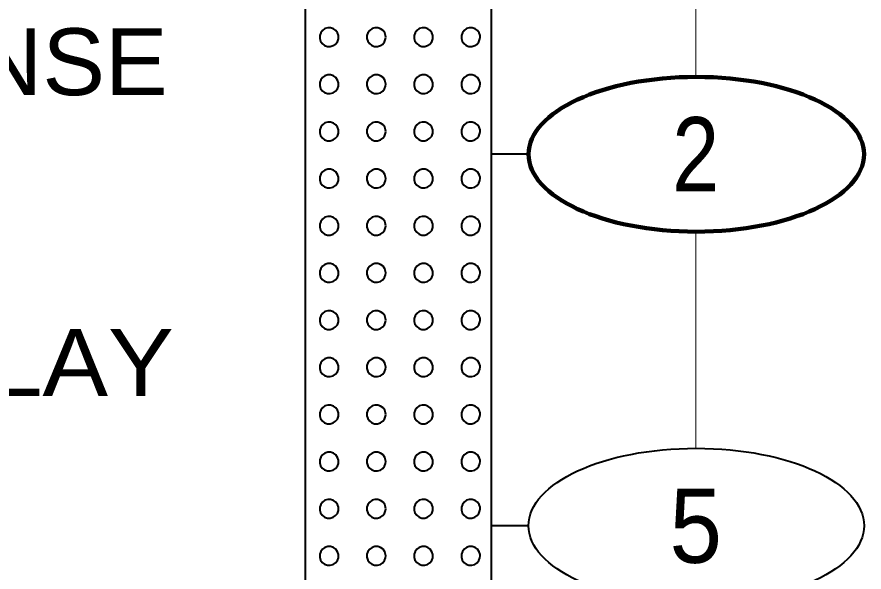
# Model space of a CAD drawing. Extents: x -582 to 653, y -817 to -3.
# Drawn here: x -174.9 to -163.5, y -225.02 to -217.54 of the extents above; entities that cross this region are included whole.
import ezdxf
from ezdxf.enums import TextEntityAlignment as Align

# ---------------------------------------------------------------- set-up
doc = ezdxf.new("R2010")
doc.units = 0
doc.header["$LTSCALE"] = 0.4
doc.layers.add('27', color=7, linetype='Continuous', lineweight=40)
doc.layers.add('7', color=7, linetype='Continuous', lineweight=13)
doc.layers.add('29', color=7, linetype='Continuous')

msp = doc.modelspace()

# ---------------------------------------------------------------- linework, layer by layer
at = {"layer": '27'}
for p, q in [((-168.0156, -219.3929), (-168.5156, -219.3929)), ((-168.0156, -224.3929), (-168.5156, -224.3929))]:
    msp.add_line(p, q, dxfattribs=at)
for points in [[(-171.0156, -215.5929), (-168.5156, -215.5929), (-168.5156, -226.0929), (-171.0156, -226.0929)], [(-170.571, -217.8154), (-170.5726, -217.7957), (-170.5847, -217.758), (-170.6079, -217.7259), (-170.6397, -217.7025), (-170.6773, -217.69), (-170.7168, -217.6897), (-170.7546, -217.7015), (-170.7868, -217.7244), (-170.8105, -217.756), (-170.8233, -217.7935), (-170.824, -217.833), (-170.8125, -217.8709), (-170.79, -217.9033), (-170.7585, -217.9273), (-170.7212, -217.9404), (-170.6817, -217.9415), (-170.6437, -217.9303), (-170.611, -217.908), (-170.5868, -217.8768), (-170.5733, -217.8396)], [(-169.936, -217.8154), (-169.9376, -217.7957), (-169.9497, -217.758), (-169.9729, -217.7259), (-170.0047, -217.7025), (-170.0423, -217.69), (-170.0818, -217.6897), (-170.1196, -217.7015), (-170.1518, -217.7244), (-170.1755, -217.756), (-170.1883, -217.7935), (-170.189, -217.833), (-170.1775, -217.8709), (-170.155, -217.9033), (-170.1235, -217.9273), (-170.0862, -217.9404), (-170.0467, -217.9415), (-170.0087, -217.9303), (-169.976, -217.908), (-169.9518, -217.8768), (-169.9383, -217.8396)], [(-169.301, -217.8154), (-169.3026, -217.7957), (-169.3147, -217.758), (-169.3379, -217.7259), (-169.3697, -217.7025), (-169.4073, -217.69), (-169.4468, -217.6897), (-169.4846, -217.7015), (-169.5168, -217.7244), (-169.5405, -217.756), (-169.5533, -217.7935), (-169.554, -217.833), (-169.5425, -217.8709), (-169.52, -217.9033), (-169.4885, -217.9273), (-169.4512, -217.9404), (-169.4117, -217.9415), (-169.3737, -217.9303), (-169.341, -217.908), (-169.3168, -217.8768), (-169.3033, -217.8396)], [(-168.666, -217.8154), (-168.6676, -217.7957), (-168.6797, -217.758), (-168.7029, -217.7259), (-168.7347, -217.7025), (-168.7723, -217.69), (-168.8118, -217.6897), (-168.8496, -217.7015), (-168.8818, -217.7244), (-168.9055, -217.756), (-168.9183, -217.7935), (-168.919, -217.833), (-168.9075, -217.8709), (-168.885, -217.9033), (-168.8535, -217.9273), (-168.8162, -217.9404), (-168.7767, -217.9415), (-168.7387, -217.9303), (-168.706, -217.908), (-168.6818, -217.8768), (-168.6683, -217.8396)], [(-170.571, -218.4504), (-170.5726, -218.4307), (-170.5847, -218.393), (-170.6079, -218.3609), (-170.6397, -218.3375), (-170.6773, -218.325), (-170.7168, -218.3247), (-170.7546, -218.3365), (-170.7868, -218.3594), (-170.8105, -218.391), (-170.8233, -218.4285), (-170.824, -218.468), (-170.8125, -218.5059), (-170.79, -218.5383), (-170.7585, -218.5623), (-170.7212, -218.5754), (-170.6817, -218.5765), (-170.6437, -218.5653), (-170.611, -218.543), (-170.5868, -218.5118), (-170.5733, -218.4746)], [(-169.936, -218.4504), (-169.9376, -218.4307), (-169.9497, -218.393), (-169.9729, -218.3609), (-170.0047, -218.3375), (-170.0423, -218.325), (-170.0818, -218.3247), (-170.1196, -218.3365), (-170.1518, -218.3594), (-170.1755, -218.391), (-170.1883, -218.4285), (-170.189, -218.468), (-170.1775, -218.5059), (-170.155, -218.5383), (-170.1235, -218.5623), (-170.0862, -218.5754), (-170.0467, -218.5765), (-170.0087, -218.5653), (-169.976, -218.543), (-169.9518, -218.5118), (-169.9383, -218.4746)], [(-169.301, -218.4504), (-169.3026, -218.4307), (-169.3147, -218.393), (-169.3379, -218.3609), (-169.3697, -218.3375), (-169.4073, -218.325), (-169.4468, -218.3247), (-169.4846, -218.3365), (-169.5168, -218.3594), (-169.5405, -218.391), (-169.5533, -218.4285), (-169.554, -218.468), (-169.5425, -218.5059), (-169.52, -218.5383), (-169.4885, -218.5623), (-169.4512, -218.5754), (-169.4117, -218.5765), (-169.3737, -218.5653), (-169.341, -218.543), (-169.3168, -218.5118), (-169.3033, -218.4746)], [(-168.666, -218.4504), (-168.6676, -218.4307), (-168.6797, -218.393), (-168.7029, -218.3609), (-168.7347, -218.3375), (-168.7723, -218.325), (-168.8118, -218.3247), (-168.8496, -218.3365), (-168.8818, -218.3594), (-168.9055, -218.391), (-168.9183, -218.4285), (-168.919, -218.468), (-168.9075, -218.5059), (-168.885, -218.5383), (-168.8535, -218.5623), (-168.8162, -218.5754), (-168.7767, -218.5765), (-168.7387, -218.5653), (-168.706, -218.543), (-168.6818, -218.5118), (-168.6683, -218.4746)], [(-170.571, -219.0854), (-170.5726, -219.0657), (-170.5847, -219.028), (-170.6079, -218.9959), (-170.6397, -218.9725), (-170.6773, -218.96), (-170.7168, -218.9597), (-170.7546, -218.9715), (-170.7868, -218.9944), (-170.8105, -219.026), (-170.8233, -219.0635), (-170.824, -219.103), (-170.8125, -219.1409), (-170.79, -219.1733), (-170.7585, -219.1973), (-170.7212, -219.2104), (-170.6817, -219.2115), (-170.6437, -219.2003), (-170.611, -219.178), (-170.5868, -219.1468), (-170.5733, -219.1096)], [(-169.936, -219.0854), (-169.9376, -219.0657), (-169.9497, -219.028), (-169.9729, -218.9959), (-170.0047, -218.9725), (-170.0423, -218.96), (-170.0818, -218.9597), (-170.1196, -218.9715), (-170.1518, -218.9944), (-170.1755, -219.026), (-170.1883, -219.0635), (-170.189, -219.103), (-170.1775, -219.1409), (-170.155, -219.1733), (-170.1235, -219.1973), (-170.0862, -219.2104), (-170.0467, -219.2115), (-170.0087, -219.2003), (-169.976, -219.178), (-169.9518, -219.1468), (-169.9383, -219.1096)], [(-169.301, -219.0854), (-169.3026, -219.0657), (-169.3147, -219.028), (-169.3379, -218.9959), (-169.3697, -218.9725), (-169.4073, -218.96), (-169.4468, -218.9597), (-169.4846, -218.9715), (-169.5168, -218.9944), (-169.5405, -219.026), (-169.5533, -219.0635), (-169.554, -219.103), (-169.5425, -219.1409), (-169.52, -219.1733), (-169.4885, -219.1973), (-169.4512, -219.2104), (-169.4117, -219.2115), (-169.3737, -219.2003), (-169.341, -219.178), (-169.3168, -219.1468), (-169.3033, -219.1096)], [(-168.666, -219.0854), (-168.6676, -219.0657), (-168.6797, -219.028), (-168.7029, -218.9959), (-168.7347, -218.9725), (-168.7723, -218.96), (-168.8118, -218.9597), (-168.8496, -218.9715), (-168.8818, -218.9944), (-168.9055, -219.026), (-168.9183, -219.0635), (-168.919, -219.103), (-168.9075, -219.1409), (-168.885, -219.1733), (-168.8535, -219.1973), (-168.8162, -219.2104), (-168.7767, -219.2115), (-168.7387, -219.2003), (-168.706, -219.178), (-168.6818, -219.1468), (-168.6683, -219.1096)], [(-170.571, -219.7204), (-170.5726, -219.7007), (-170.5847, -219.663), (-170.6079, -219.6309), (-170.6397, -219.6075), (-170.6773, -219.595), (-170.7168, -219.5947), (-170.7546, -219.6065), (-170.7868, -219.6294), (-170.8105, -219.661), (-170.8233, -219.6985), (-170.824, -219.738), (-170.8125, -219.7759), (-170.79, -219.8083), (-170.7585, -219.8323), (-170.7212, -219.8454), (-170.6817, -219.8465), (-170.6437, -219.8353), (-170.611, -219.813), (-170.5868, -219.7818), (-170.5733, -219.7446)], [(-169.936, -219.7204), (-169.9376, -219.7007), (-169.9497, -219.663), (-169.9729, -219.6309), (-170.0047, -219.6075), (-170.0423, -219.595), (-170.0818, -219.5947), (-170.1196, -219.6065), (-170.1518, -219.6294), (-170.1755, -219.661), (-170.1883, -219.6985), (-170.189, -219.738), (-170.1775, -219.7759), (-170.155, -219.8083), (-170.1235, -219.8323), (-170.0862, -219.8454), (-170.0467, -219.8465), (-170.0087, -219.8353), (-169.976, -219.813), (-169.9518, -219.7818), (-169.9383, -219.7446)], [(-169.301, -219.7204), (-169.3026, -219.7007), (-169.3147, -219.663), (-169.3379, -219.6309), (-169.3697, -219.6075), (-169.4073, -219.595), (-169.4468, -219.5947), (-169.4846, -219.6065), (-169.5168, -219.6294), (-169.5405, -219.661), (-169.5533, -219.6985), (-169.554, -219.738), (-169.5425, -219.7759), (-169.52, -219.8083), (-169.4885, -219.8323), (-169.4512, -219.8454), (-169.4117, -219.8465), (-169.3737, -219.8353), (-169.341, -219.813), (-169.3168, -219.7818), (-169.3033, -219.7446)], [(-168.666, -219.7204), (-168.6676, -219.7007), (-168.6797, -219.663), (-168.7029, -219.6309), (-168.7347, -219.6075), (-168.7723, -219.595), (-168.8118, -219.5947), (-168.8496, -219.6065), (-168.8818, -219.6294), (-168.9055, -219.661), (-168.9183, -219.6985), (-168.919, -219.738), (-168.9075, -219.7759), (-168.885, -219.8083), (-168.8535, -219.8323), (-168.8162, -219.8454), (-168.7767, -219.8465), (-168.7387, -219.8353), (-168.706, -219.813), (-168.6818, -219.7818), (-168.6683, -219.7446)], [(-170.571, -220.3554), (-170.5726, -220.3357), (-170.5847, -220.298), (-170.6079, -220.2659), (-170.6397, -220.2425), (-170.6773, -220.23), (-170.7168, -220.2297), (-170.7546, -220.2415), (-170.7868, -220.2644), (-170.8105, -220.296), (-170.8233, -220.3335), (-170.824, -220.373), (-170.8125, -220.4109), (-170.79, -220.4433), (-170.7585, -220.4673), (-170.7212, -220.4804), (-170.6817, -220.4815), (-170.6437, -220.4703), (-170.611, -220.448), (-170.5868, -220.4168), (-170.5733, -220.3796)], [(-169.936, -220.3554), (-169.9376, -220.3357), (-169.9497, -220.298), (-169.9729, -220.2659), (-170.0047, -220.2425), (-170.0423, -220.23), (-170.0818, -220.2297), (-170.1196, -220.2415), (-170.1518, -220.2644), (-170.1755, -220.296), (-170.1883, -220.3335), (-170.189, -220.373), (-170.1775, -220.4109), (-170.155, -220.4433), (-170.1235, -220.4673), (-170.0862, -220.4804), (-170.0467, -220.4815), (-170.0087, -220.4703), (-169.976, -220.448), (-169.9518, -220.4168), (-169.9383, -220.3796)], [(-169.301, -220.3554), (-169.3026, -220.3357), (-169.3147, -220.298), (-169.3379, -220.2659), (-169.3697, -220.2425), (-169.4073, -220.23), (-169.4468, -220.2297), (-169.4846, -220.2415), (-169.5168, -220.2644), (-169.5405, -220.296), (-169.5533, -220.3335), (-169.554, -220.373), (-169.5425, -220.4109), (-169.52, -220.4433), (-169.4885, -220.4673), (-169.4512, -220.4804), (-169.4117, -220.4815), (-169.3737, -220.4703), (-169.341, -220.448), (-169.3168, -220.4168), (-169.3033, -220.3796)], [(-168.666, -220.3554), (-168.6676, -220.3357), (-168.6797, -220.298), (-168.7029, -220.2659), (-168.7347, -220.2425), (-168.7723, -220.23), (-168.8118, -220.2297), (-168.8496, -220.2415), (-168.8818, -220.2644), (-168.9055, -220.296), (-168.9183, -220.3335), (-168.919, -220.373), (-168.9075, -220.4109), (-168.885, -220.4433), (-168.8535, -220.4673), (-168.8162, -220.4804), (-168.7767, -220.4815), (-168.7387, -220.4703), (-168.706, -220.448), (-168.6818, -220.4168), (-168.6683, -220.3796)], [(-170.571, -220.9904), (-170.5726, -220.9707), (-170.5847, -220.933), (-170.6079, -220.9009), (-170.6397, -220.8775), (-170.6773, -220.865), (-170.7168, -220.8647), (-170.7546, -220.8765), (-170.7868, -220.8994), (-170.8105, -220.931), (-170.8233, -220.9685), (-170.824, -221.008), (-170.8125, -221.0459), (-170.79, -221.0783), (-170.7585, -221.1023), (-170.7212, -221.1154), (-170.6817, -221.1165), (-170.6437, -221.1053), (-170.611, -221.083), (-170.5868, -221.0518), (-170.5733, -221.0146)], [(-169.936, -220.9904), (-169.9376, -220.9707), (-169.9497, -220.933), (-169.9729, -220.9009), (-170.0047, -220.8775), (-170.0423, -220.865), (-170.0818, -220.8647), (-170.1196, -220.8765), (-170.1518, -220.8994), (-170.1755, -220.931), (-170.1883, -220.9685), (-170.189, -221.008), (-170.1775, -221.0459), (-170.155, -221.0783), (-170.1235, -221.1023), (-170.0862, -221.1154), (-170.0467, -221.1165), (-170.0087, -221.1053), (-169.976, -221.083), (-169.9518, -221.0518), (-169.9383, -221.0146)], [(-169.301, -220.9904), (-169.3026, -220.9707), (-169.3147, -220.933), (-169.3379, -220.9009), (-169.3697, -220.8775), (-169.4073, -220.865), (-169.4468, -220.8647), (-169.4846, -220.8765), (-169.5168, -220.8994), (-169.5405, -220.931), (-169.5533, -220.9685), (-169.554, -221.008), (-169.5425, -221.0459), (-169.52, -221.0783), (-169.4885, -221.1023), (-169.4512, -221.1154), (-169.4117, -221.1165), (-169.3737, -221.1053), (-169.341, -221.083), (-169.3168, -221.0518), (-169.3033, -221.0146)], [(-168.666, -220.9904), (-168.6676, -220.9707), (-168.6797, -220.933), (-168.7029, -220.9009), (-168.7347, -220.8775), (-168.7723, -220.865), (-168.8118, -220.8647), (-168.8496, -220.8765), (-168.8818, -220.8994), (-168.9055, -220.931), (-168.9183, -220.9685), (-168.919, -221.008), (-168.9075, -221.0459), (-168.885, -221.0783), (-168.8535, -221.1023), (-168.8162, -221.1154), (-168.7767, -221.1165), (-168.7387, -221.1053), (-168.706, -221.083), (-168.6818, -221.0518), (-168.6683, -221.0146)], [(-170.571, -221.6254), (-170.5726, -221.6057), (-170.5847, -221.568), (-170.6079, -221.5359), (-170.6397, -221.5125), (-170.6773, -221.5), (-170.7168, -221.4997), (-170.7546, -221.5115), (-170.7868, -221.5344), (-170.8105, -221.566), (-170.8233, -221.6035), (-170.824, -221.643), (-170.8125, -221.6809), (-170.79, -221.7133), (-170.7585, -221.7373), (-170.7212, -221.7504), (-170.6817, -221.7515), (-170.6437, -221.7403), (-170.611, -221.718), (-170.5868, -221.6868), (-170.5733, -221.6496)], [(-169.936, -221.6254), (-169.9376, -221.6057), (-169.9497, -221.568), (-169.9729, -221.5359), (-170.0047, -221.5125), (-170.0423, -221.5), (-170.0818, -221.4997), (-170.1196, -221.5115), (-170.1518, -221.5344), (-170.1755, -221.566), (-170.1883, -221.6035), (-170.189, -221.643), (-170.1775, -221.6809), (-170.155, -221.7133), (-170.1235, -221.7373), (-170.0862, -221.7504), (-170.0467, -221.7515), (-170.0087, -221.7403), (-169.976, -221.718), (-169.9518, -221.6868), (-169.9383, -221.6496)], [(-169.301, -221.6254), (-169.3026, -221.6057), (-169.3147, -221.568), (-169.3379, -221.5359), (-169.3697, -221.5125), (-169.4073, -221.5), (-169.4468, -221.4997), (-169.4846, -221.5115), (-169.5168, -221.5344), (-169.5405, -221.566), (-169.5533, -221.6035), (-169.554, -221.643), (-169.5425, -221.6809), (-169.52, -221.7133), (-169.4885, -221.7373), (-169.4512, -221.7504), (-169.4117, -221.7515), (-169.3737, -221.7403), (-169.341, -221.718), (-169.3168, -221.6868), (-169.3033, -221.6496)], [(-168.666, -221.6254), (-168.6676, -221.6057), (-168.6797, -221.568), (-168.7029, -221.5359), (-168.7347, -221.5125), (-168.7723, -221.5), (-168.8118, -221.4997), (-168.8496, -221.5115), (-168.8818, -221.5344), (-168.9055, -221.566), (-168.9183, -221.6035), (-168.919, -221.643), (-168.9075, -221.6809), (-168.885, -221.7133), (-168.8535, -221.7373), (-168.8162, -221.7504), (-168.7767, -221.7515), (-168.7387, -221.7403), (-168.706, -221.718), (-168.6818, -221.6868), (-168.6683, -221.6496)], [(-170.571, -222.2604), (-170.5726, -222.2407), (-170.5847, -222.203), (-170.6079, -222.1709), (-170.6397, -222.1475), (-170.6773, -222.135), (-170.7168, -222.1347), (-170.7546, -222.1465), (-170.7868, -222.1694), (-170.8105, -222.201), (-170.8233, -222.2385), (-170.824, -222.278), (-170.8125, -222.3159), (-170.79, -222.3483), (-170.7585, -222.3723), (-170.7212, -222.3854), (-170.6817, -222.3865), (-170.6437, -222.3753), (-170.611, -222.353), (-170.5868, -222.3218), (-170.5733, -222.2846)], [(-169.936, -222.2604), (-169.9376, -222.2407), (-169.9497, -222.203), (-169.9729, -222.1709), (-170.0047, -222.1475), (-170.0423, -222.135), (-170.0818, -222.1347), (-170.1196, -222.1465), (-170.1518, -222.1694), (-170.1755, -222.201), (-170.1883, -222.2385), (-170.189, -222.278), (-170.1775, -222.3159), (-170.155, -222.3483), (-170.1235, -222.3723), (-170.0862, -222.3854), (-170.0467, -222.3865), (-170.0087, -222.3753), (-169.976, -222.353), (-169.9518, -222.3218), (-169.9383, -222.2846)], [(-169.301, -222.2604), (-169.3026, -222.2407), (-169.3147, -222.203), (-169.3379, -222.1709), (-169.3697, -222.1475), (-169.4073, -222.135), (-169.4468, -222.1347), (-169.4846, -222.1465), (-169.5168, -222.1694), (-169.5405, -222.201), (-169.5533, -222.2385), (-169.554, -222.278), (-169.5425, -222.3159), (-169.52, -222.3483), (-169.4885, -222.3723), (-169.4512, -222.3854), (-169.4117, -222.3865), (-169.3737, -222.3753), (-169.341, -222.353), (-169.3168, -222.3218), (-169.3033, -222.2846)], [(-168.666, -222.2604), (-168.6676, -222.2407), (-168.6797, -222.203), (-168.7029, -222.1709), (-168.7347, -222.1475), (-168.7723, -222.135), (-168.8118, -222.1347), (-168.8496, -222.1465), (-168.8818, -222.1694), (-168.9055, -222.201), (-168.9183, -222.2385), (-168.919, -222.278), (-168.9075, -222.3159), (-168.885, -222.3483), (-168.8535, -222.3723), (-168.8162, -222.3854), (-168.7767, -222.3865), (-168.7387, -222.3753), (-168.706, -222.353), (-168.6818, -222.3218), (-168.6683, -222.2846)], [(-170.571, -222.8954), (-170.5726, -222.8757), (-170.5847, -222.838), (-170.6079, -222.8059), (-170.6397, -222.7825), (-170.6773, -222.77), (-170.7168, -222.7697), (-170.7546, -222.7815), (-170.7868, -222.8044), (-170.8105, -222.836), (-170.8233, -222.8735), (-170.824, -222.913), (-170.8125, -222.9509), (-170.79, -222.9833), (-170.7585, -223.0073), (-170.7212, -223.0204), (-170.6817, -223.0215), (-170.6437, -223.0103), (-170.611, -222.988), (-170.5868, -222.9568), (-170.5733, -222.9196)], [(-169.936, -222.8954), (-169.9376, -222.8757), (-169.9497, -222.838), (-169.9729, -222.8059), (-170.0047, -222.7825), (-170.0423, -222.77), (-170.0818, -222.7697), (-170.1196, -222.7815), (-170.1518, -222.8044), (-170.1755, -222.836), (-170.1883, -222.8735), (-170.189, -222.913), (-170.1775, -222.9509), (-170.155, -222.9833), (-170.1235, -223.0073), (-170.0862, -223.0204), (-170.0467, -223.0215), (-170.0087, -223.0103), (-169.976, -222.988), (-169.9518, -222.9568), (-169.9383, -222.9196)], [(-169.301, -222.8954), (-169.3026, -222.8757), (-169.3147, -222.838), (-169.3379, -222.8059), (-169.3697, -222.7825), (-169.4073, -222.77), (-169.4468, -222.7697), (-169.4846, -222.7815), (-169.5168, -222.8044), (-169.5405, -222.836), (-169.5533, -222.8735), (-169.554, -222.913), (-169.5425, -222.9509), (-169.52, -222.9833), (-169.4885, -223.0073), (-169.4512, -223.0204), (-169.4117, -223.0215), (-169.3737, -223.0103), (-169.341, -222.988), (-169.3168, -222.9568), (-169.3033, -222.9196)], [(-168.666, -222.8954), (-168.6676, -222.8757), (-168.6797, -222.838), (-168.7029, -222.8059), (-168.7347, -222.7825), (-168.7723, -222.77), (-168.8118, -222.7697), (-168.8496, -222.7815), (-168.8818, -222.8044), (-168.9055, -222.836), (-168.9183, -222.8735), (-168.919, -222.913), (-168.9075, -222.9509), (-168.885, -222.9833), (-168.8535, -223.0073), (-168.8162, -223.0204), (-168.7767, -223.0215), (-168.7387, -223.0103), (-168.706, -222.988), (-168.6818, -222.9568), (-168.6683, -222.9196)], [(-170.571, -223.5304), (-170.5726, -223.5107), (-170.5847, -223.473), (-170.6079, -223.4409), (-170.6397, -223.4175), (-170.6773, -223.405), (-170.7168, -223.4047), (-170.7546, -223.4165), (-170.7868, -223.4394), (-170.8105, -223.471), (-170.8233, -223.5085), (-170.824, -223.548), (-170.8125, -223.5859), (-170.79, -223.6183), (-170.7585, -223.6423), (-170.7212, -223.6554), (-170.6817, -223.6565), (-170.6437, -223.6453), (-170.611, -223.623), (-170.5868, -223.5918), (-170.5733, -223.5546)], [(-169.936, -223.5304), (-169.9376, -223.5107), (-169.9497, -223.473), (-169.9729, -223.4409), (-170.0047, -223.4175), (-170.0423, -223.405), (-170.0818, -223.4047), (-170.1196, -223.4165), (-170.1518, -223.4394), (-170.1755, -223.471), (-170.1883, -223.5085), (-170.189, -223.548), (-170.1775, -223.5859), (-170.155, -223.6183), (-170.1235, -223.6423), (-170.0862, -223.6554), (-170.0467, -223.6565), (-170.0087, -223.6453), (-169.976, -223.623), (-169.9518, -223.5918), (-169.9383, -223.5546)], [(-169.301, -223.5304), (-169.3026, -223.5107), (-169.3147, -223.473), (-169.3379, -223.4409), (-169.3697, -223.4175), (-169.4073, -223.405), (-169.4468, -223.4047), (-169.4846, -223.4165), (-169.5168, -223.4394), (-169.5405, -223.471), (-169.5533, -223.5085), (-169.554, -223.548), (-169.5425, -223.5859), (-169.52, -223.6183), (-169.4885, -223.6423), (-169.4512, -223.6554), (-169.4117, -223.6565), (-169.3737, -223.6453), (-169.341, -223.623), (-169.3168, -223.5918), (-169.3033, -223.5546)], [(-168.666, -223.5304), (-168.6676, -223.5107), (-168.6797, -223.473), (-168.7029, -223.4409), (-168.7347, -223.4175), (-168.7723, -223.405), (-168.8118, -223.4047), (-168.8496, -223.4165), (-168.8818, -223.4394), (-168.9055, -223.471), (-168.9183, -223.5085), (-168.919, -223.548), (-168.9075, -223.5859), (-168.885, -223.6183), (-168.8535, -223.6423), (-168.8162, -223.6554), (-168.7767, -223.6565), (-168.7387, -223.6453), (-168.706, -223.623), (-168.6818, -223.5918), (-168.6683, -223.5546)], [(-170.571, -224.1654), (-170.5726, -224.1457), (-170.5847, -224.108), (-170.6079, -224.0759), (-170.6397, -224.0525), (-170.6773, -224.04), (-170.7168, -224.0397), (-170.7546, -224.0515), (-170.7868, -224.0744), (-170.8105, -224.106), (-170.8233, -224.1435), (-170.824, -224.183), (-170.8125, -224.2209), (-170.79, -224.2533), (-170.7585, -224.2773), (-170.7212, -224.2904), (-170.6817, -224.2915), (-170.6437, -224.2803), (-170.611, -224.258), (-170.5868, -224.2268), (-170.5733, -224.1896)], [(-169.936, -224.1654), (-169.9376, -224.1457), (-169.9497, -224.108), (-169.9729, -224.0759), (-170.0047, -224.0525), (-170.0423, -224.04), (-170.0818, -224.0397), (-170.1196, -224.0515), (-170.1518, -224.0744), (-170.1755, -224.106), (-170.1883, -224.1435), (-170.189, -224.183), (-170.1775, -224.2209), (-170.155, -224.2533), (-170.1235, -224.2773), (-170.0862, -224.2904), (-170.0467, -224.2915), (-170.0087, -224.2803), (-169.976, -224.258), (-169.9518, -224.2268), (-169.9383, -224.1896)], [(-169.301, -224.1654), (-169.3026, -224.1457), (-169.3147, -224.108), (-169.3379, -224.0759), (-169.3697, -224.0525), (-169.4073, -224.04), (-169.4468, -224.0397), (-169.4846, -224.0515), (-169.5168, -224.0744), (-169.5405, -224.106), (-169.5533, -224.1435), (-169.554, -224.183), (-169.5425, -224.2209), (-169.52, -224.2533), (-169.4885, -224.2773), (-169.4512, -224.2904), (-169.4117, -224.2915), (-169.3737, -224.2803), (-169.341, -224.258), (-169.3168, -224.2268), (-169.3033, -224.1896)], [(-168.666, -224.1654), (-168.6676, -224.1457), (-168.6797, -224.108), (-168.7029, -224.0759), (-168.7347, -224.0525), (-168.7723, -224.04), (-168.8118, -224.0397), (-168.8496, -224.0515), (-168.8818, -224.0744), (-168.9055, -224.106), (-168.9183, -224.1435), (-168.919, -224.183), (-168.9075, -224.2209), (-168.885, -224.2533), (-168.8535, -224.2773), (-168.8162, -224.2904), (-168.7767, -224.2915), (-168.7387, -224.2803), (-168.706, -224.258), (-168.6818, -224.2268), (-168.6683, -224.1896)], [(-170.571, -224.8004), (-170.5726, -224.7807), (-170.5847, -224.743), (-170.6079, -224.7109), (-170.6397, -224.6875), (-170.6773, -224.675), (-170.7168, -224.6747), (-170.7546, -224.6865), (-170.7868, -224.7094), (-170.8105, -224.741), (-170.8233, -224.7785), (-170.824, -224.818), (-170.8125, -224.8559), (-170.79, -224.8883), (-170.7585, -224.9123), (-170.7212, -224.9254), (-170.6817, -224.9265), (-170.6437, -224.9153), (-170.611, -224.893), (-170.5868, -224.8618), (-170.5733, -224.8246)], [(-169.936, -224.8004), (-169.9376, -224.7807), (-169.9497, -224.743), (-169.9729, -224.7109), (-170.0047, -224.6875), (-170.0423, -224.675), (-170.0818, -224.6747), (-170.1196, -224.6865), (-170.1518, -224.7094), (-170.1755, -224.741), (-170.1883, -224.7785), (-170.189, -224.818), (-170.1775, -224.8559), (-170.155, -224.8883), (-170.1235, -224.9123), (-170.0862, -224.9254), (-170.0467, -224.9265), (-170.0087, -224.9153), (-169.976, -224.893), (-169.9518, -224.8618), (-169.9383, -224.8246)], [(-169.301, -224.8004), (-169.3026, -224.7807), (-169.3147, -224.743), (-169.3379, -224.7109), (-169.3697, -224.6875), (-169.4073, -224.675), (-169.4468, -224.6747), (-169.4846, -224.6865), (-169.5168, -224.7094), (-169.5405, -224.741), (-169.5533, -224.7785), (-169.554, -224.818), (-169.5425, -224.8559), (-169.52, -224.8883), (-169.4885, -224.9123), (-169.4512, -224.9254), (-169.4117, -224.9265), (-169.3737, -224.9153), (-169.341, -224.893), (-169.3168, -224.8618), (-169.3033, -224.8246)], [(-168.666, -224.8004), (-168.6676, -224.7807), (-168.6797, -224.743), (-168.7029, -224.7109), (-168.7347, -224.6875), (-168.7723, -224.675), (-168.8118, -224.6747), (-168.8496, -224.6865), (-168.8818, -224.7094), (-168.9055, -224.741), (-168.9183, -224.7785), (-168.919, -224.818), (-168.9075, -224.8559), (-168.885, -224.8883), (-168.8535, -224.9123), (-168.8162, -224.9254), (-168.7767, -224.9265), (-168.7387, -224.9153), (-168.706, -224.893), (-168.6818, -224.8618), (-168.6683, -224.8246)]]:
    msp.add_lwpolyline(points, close=True, dxfattribs=at)
at = {"layer": '27', "lineweight": 100}
msp.add_ellipse((-165.7583, -219.3929), major_axis=(2.2574, 0), ratio=0.461538, dxfattribs=at)
at = {"layer": '27'}
msp.add_ellipse((-165.7583, -224.3929), major_axis=(2.2574, 0), ratio=0.461538, dxfattribs=at)
at = {"layer": '7'}
for p, q in [((-165.7656, -218.3511), (-165.7656, -215.4348)), ((-165.7656, -223.3511), (-165.7656, -220.4348))]:
    msp.add_line(p, q, dxfattribs=at)

# ---------------------------------------------------------------- texts
at = {"layer": '27'}
for s, width, p in [('2', 0.85, (-165.7655, -219.8929)), ('5', 0.95, (-165.7655, -224.8929))]:
    msp.add_text(s, height=1, dxfattribs=dict(at, width=width)).set_placement(p, align=Align.CENTER)
at = {"layer": '29'}
for s, width, p in [('VERY LOOSE TO MEDIUM DENSE', 1.05, (-183.0866, -218.5967)), ('WITH TRACE OF SILT AND CLAY', 1.1, (-183.0866, -222.6467))]:
    msp.add_text(s, height=0.9, dxfattribs=dict(at, width=width)).set_placement(p, align=Align.CENTER)

doc.saveas('drawing.dxf')
